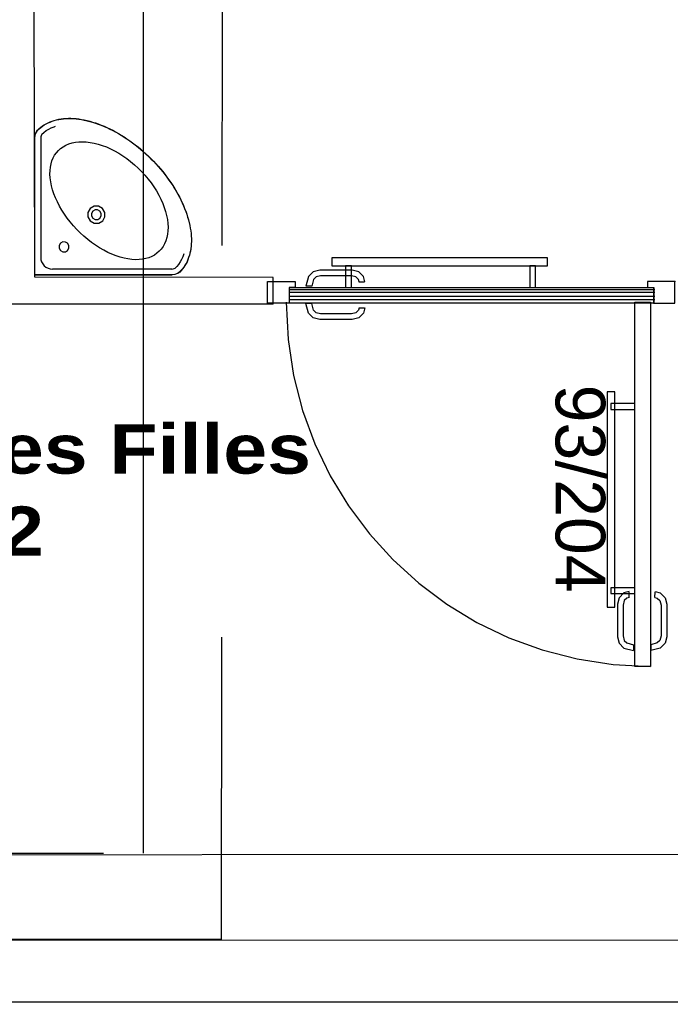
# Model space of a CAD drawing. Header units: millimetres. Extents: x -15 to 127, y -65 to 67.
# Tile 458 of 476: x 115.008 to 115.174, y 29.192 to 29.443. Entities that reach past the tile are written whole.
import ezdxf

# ---------------------------------------------------------------- set-up
doc = ezdxf.new("R2010")
doc.units = ezdxf.units.MM
doc.header["$MEASUREMENT"] = 0
for name, pattern in [('PC_DASH_1', [0.6388888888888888, 0.2777777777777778, -0.08333333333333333, 0.05555555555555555, -0.08333333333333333, 0.05555555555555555, -0.08333333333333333]), ('PC_DASH_3', [0.05555555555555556, 0.02777777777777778, -0.02777777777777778]), ('PC_DASH_4', [0.6388888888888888, 0.4166666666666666, -0.08333333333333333, 0.05555555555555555, -0.08333333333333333])]:
    doc.linetypes.add(name, pattern=pattern)
doc.layers.add('Calque 5', color=7, linetype='Continuous')
doc.styles.get("Standard").update_dxf_attribs({"font": 'BKANT.TTF'})

# ---------------------------------------------------------------- blocks, each defined once
blk = doc.blocks.new('PD_31858')
at = {"layer": 'Calque 5', "color": 0}
for points in [[(47.54972325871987, -37.54661944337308), (47.60472325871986, -37.54661944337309), (47.60472325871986, -37.5446194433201), (47.54972325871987, -37.5446194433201), (47.54972325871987, -37.54661944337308)], [(47.55321829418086, -37.55216233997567), (47.55471616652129, -37.55216233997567), (47.55471616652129, -37.5466194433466), (47.55321829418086, -37.5466194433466), (47.55321829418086, -37.55216233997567)], [(47.6002296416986, -37.55216233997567), (47.60172751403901, -37.55216233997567), (47.60172751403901, -37.54661944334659), (47.6002296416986, -37.54661944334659), (47.6002296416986, -37.55216233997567)]]:
    blk.add_lwpolyline(points, dxfattribs=at)
blk = doc.blocks.new('PD_31859')
at = {"layer": 'Calque 5', "color": 0, "linetype": 'PC_DASH_3'}
for points in [[(47.62195415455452, -37.63383665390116), (47.62195415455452, -37.57883665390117), (47.61995415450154, -37.57883665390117), (47.61995415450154, -37.63383665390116), (47.62195415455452, -37.63383665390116)], [(47.62707915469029, -37.58333027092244), (47.62707915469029, -37.58183239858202), (47.62095415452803, -37.58183239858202), (47.62095415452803, -37.58333027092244), (47.62707915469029, -37.58333027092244)], [(47.62707915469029, -37.63034161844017), (47.62707915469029, -37.62884374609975), (47.62095415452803, -37.62884374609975), (47.62095415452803, -37.63034161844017), (47.62707915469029, -37.63034161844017)]]:
    blk.add_lwpolyline(points, dxfattribs=at)
blk = doc.blocks.new('PD_31861')
at = {"layer": 'Calque 5', "color": 0}
for points in [[(47.53330563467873, -37.5561623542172), (47.53330563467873, -37.55066235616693), (47.54030562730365, -37.55066235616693), (47.54030562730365, -37.55216235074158), (47.53880563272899, -37.55216235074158), (47.53880564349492, -37.5561623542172), (47.53330563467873, -37.5561623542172)], [(47.63186927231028, -37.5521641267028), (47.63186927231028, -37.55616411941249), (47.53886930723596, -37.55616411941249), (47.53886930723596, -37.5521641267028), (47.63186927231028, -37.5521641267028)], [(47.63730576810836, -37.55616234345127), (47.63730576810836, -37.55066234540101), (47.63030577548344, -37.55066234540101), (47.63030577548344, -37.55216233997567), (47.63180577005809, -37.55216233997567), (47.63180578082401, -37.55616234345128), (47.63730576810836, -37.55616234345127)]]:
    blk.add_lwpolyline(points, dxfattribs=at)
blk = doc.blocks.new('PD_31860')
at = {"layer": 'Calque 5', "color": 0}
blk.add_point((47.63730576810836, -37.55066234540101), dxfattribs=at)
at = {"layer": 'Calque 5'}
blk.add_blockref('PD_31861', (0, 0), dxfattribs=at)
blk = doc.blocks.new('PD_31863')
at = {"layer": 'Calque 5', "color": 0, "linetype": 'PC_DASH_4'}
for p, q in [((47.62561701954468, -37.6313585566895), (47.62557750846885, -37.62992870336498)), ((47.62671407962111, -37.64341515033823), (47.62667260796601, -37.64491595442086))]:
    blk.add_line(p, q, dxfattribs=at)
for points in [[(47.62557442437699, -37.62981709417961), (47.62426228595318, -37.63016868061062), (47.62303481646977, -37.63139615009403), (47.62258553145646, -37.63307290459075), (47.62258553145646, -37.64136588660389), (47.62303481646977, -37.64304264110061), (47.62426228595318, -37.64427011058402), (47.62667260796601, -37.64491595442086)], [(47.6256158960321, -37.63131789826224), (47.62501824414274, -37.63147803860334), (47.62434417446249, -37.63215210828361), (47.62404593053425, -37.63326516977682), (47.62404593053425, -37.64117362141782), (47.62434417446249, -37.64228668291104), (47.62501824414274, -37.64296075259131), (47.62671407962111, -37.64341515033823)]]:
    blk.add_lwpolyline(points, dxfattribs=at)
blk = doc.blocks.new('PD_31864')
at = {"layer": 'Calque 5', "color": 0, "linetype": 'PC_DASH_4'}
for p, q in [((47.63219447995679, -37.6313585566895), (47.63223399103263, -37.62992870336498)), ((47.63109741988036, -37.64341515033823), (47.63113889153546, -37.64491595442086))]:
    blk.add_line(p, q, dxfattribs=at)
for points in [[(47.63223707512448, -37.62981709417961), (47.63354921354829, -37.63016868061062), (47.63477668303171, -37.63139615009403), (47.63522596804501, -37.63307290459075), (47.63522596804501, -37.64136588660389), (47.63477668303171, -37.64304264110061), (47.63354921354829, -37.64427011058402), (47.63113889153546, -37.64491595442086)], [(47.63219560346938, -37.63131789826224), (47.63279325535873, -37.63147803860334), (47.63346732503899, -37.63215210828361), (47.63376556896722, -37.63326516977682), (47.63376556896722, -37.64117362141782), (47.63346732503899, -37.64228668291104), (47.63279325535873, -37.6429607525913), (47.63109741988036, -37.64341515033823)]]:
    blk.add_lwpolyline(points, dxfattribs=at)
blk = doc.blocks.new('PD_31862')
at = {"layer": 'Calque 5'}
for name in ['PD_31863', 'PD_31864']:
    blk.add_blockref(name, (0, 0), dxfattribs=at)
blk = doc.blocks.new('PD_31866')
at = {"layer": 'Calque 5', "color": 0}
for p, q in [((47.63215818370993, -37.55276049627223), (47.53890899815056, -37.55276049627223)), ((47.63215818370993, -37.55346049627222), (47.53890899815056, -37.55346049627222)), ((47.63215818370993, -37.55446049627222), (47.53890899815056, -37.55446049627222)), ((47.63215818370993, -37.55536049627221), (47.53890899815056, -37.55536049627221))]:
    blk.add_line(p, q, dxfattribs=at)
blk = doc.blocks.new('PD_31868')
at = {"layer": 'Calque 5', "color": 0}
for p, q in [((47.54455296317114, -37.55625403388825), (47.5430521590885, -37.55629550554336)), ((47.55660955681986, -37.55735109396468), (47.55803941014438, -37.55739060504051))]:
    blk.add_line(p, q, dxfattribs=at)
for points in [[(47.55815101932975, -37.55739368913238), (47.55779943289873, -37.55870582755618), (47.55657196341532, -37.5599332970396), (47.5548952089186, -37.5603825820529), (47.54660222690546, -37.5603825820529), (47.54492547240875, -37.5599332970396), (47.54369800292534, -37.55870582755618), (47.5430521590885, -37.55629550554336)], [(47.55665021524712, -37.55735221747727), (47.55649007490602, -37.55794986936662), (47.55581600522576, -37.55862393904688), (47.55470294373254, -37.55892218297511), (47.54679449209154, -37.55892218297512), (47.54568143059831, -37.55862393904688), (47.54500736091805, -37.55794986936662), (47.54455296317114, -37.55625403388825)]]:
    blk.add_lwpolyline(points, dxfattribs=at)
blk = doc.blocks.new('PD_31869')
at = {"layer": 'Calque 5', "color": 0}
for p, q in [((47.54455296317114, -37.55187069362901), (47.5430521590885, -37.5518292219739)), ((47.55660955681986, -37.55077363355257), (47.55803941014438, -37.55073412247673))]:
    blk.add_line(p, q, dxfattribs=at)
for points in [[(47.55815101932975, -37.55073103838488), (47.55779943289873, -37.54941889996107), (47.55657196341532, -37.54819143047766), (47.5548952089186, -37.54774214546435), (47.54660222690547, -37.54774214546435), (47.54492547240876, -37.54819143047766), (47.54369800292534, -37.54941889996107), (47.5430521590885, -37.5518292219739)], [(47.55665021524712, -37.55077251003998), (47.55649007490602, -37.55017485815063), (47.55581600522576, -37.54950078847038), (47.55470294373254, -37.54920254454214), (47.54679449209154, -37.54920254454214), (47.54568143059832, -37.54950078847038), (47.54500736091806, -37.55017485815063), (47.54455296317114, -37.55187069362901)]]:
    blk.add_lwpolyline(points, dxfattribs=at)
blk = doc.blocks.new('PD_31867')
at = {"layer": 'Calque 5'}
for name in ['PD_31869', 'PD_31868']:
    blk.add_blockref(name, (0, 0), dxfattribs=at)
blk = doc.blocks.new('PD_31865')
at = {"layer": 'Calque 5'}
for name in ['PD_31867', 'PD_31866']:
    blk.add_blockref(name, (0, 0), dxfattribs=at)
blk = doc.blocks.new('PD_31906')
at = {"layer": 'Calque 5', "color": 0}
for p, q in [((47.47387665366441, -37.54899742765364), (47.47386277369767, -37.5139974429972)), ((47.47536276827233, -37.51399684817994), (47.47537486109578, -37.54449684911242)), ((47.47387665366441, -37.54899742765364), (47.50887663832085, -37.54898355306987)), ((47.50887604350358, -37.54748355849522), (47.47837605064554, -37.54749565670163))]:
    blk.add_line(p, q, dxfattribs=at)
for points in [[(47.47461046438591, -37.51195442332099), (47.47499764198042, -37.51158907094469), (47.47540645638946, -37.51124632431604), (47.47583658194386, -37.51092651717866), (47.47628680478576, -37.51062975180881), (47.47675751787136, -37.51035674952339), (47.47724762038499, -37.51010804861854), (47.47775639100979, -37.50988326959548), (47.47828361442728, -37.50968317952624), (47.47882836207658, -37.50950815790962), (47.47939018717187, -37.50935809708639), (47.47996831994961, -37.50923321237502), (47.48056154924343, -37.50913361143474), (47.48117015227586, -37.50905956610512), (47.48179275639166, -37.50901134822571), (47.48242864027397, -37.50898857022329), (47.48307686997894, -37.50899161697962), (47.48373716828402, -37.50902020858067), (47.48440832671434, -37.50907444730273), (47.48508929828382, -37.50915428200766), (47.48578007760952, -37.50925970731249), (47.48647934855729, -37.50939038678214), (47.48718606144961, -37.50954626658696), (47.48789933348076, -37.50972712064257), (47.48861872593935, -37.5099328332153), (47.48934335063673, -37.51016318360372), (47.49007205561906, -37.51041767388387), (47.4908035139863, -37.51069596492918), (47.49153772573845, -37.5109980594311), (47.49227353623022, -37.51132345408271), (47.49300950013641, -37.51167137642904), (47.49374546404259, -37.51204198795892), (47.49448015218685, -37.51243434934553), (47.49521295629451, -37.51284851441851), (47.49594216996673, -37.51328342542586), (47.49666795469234, -37.51373892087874), (47.4973888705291, -37.51421422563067), (47.49810393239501, -37.51470867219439), (47.49881269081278, -37.51522215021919), (47.49951387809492, -37.51575371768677), (47.50020683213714, -37.51630238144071), (47.50089093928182, -37.51686819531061), (47.5015646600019, -37.51744994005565), (47.50222804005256, -37.51804701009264), (47.50287965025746, -37.51865862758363), (47.5035189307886, -37.51928424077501), (47.50414505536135, -37.51992302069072), (47.50475719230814, -37.52057414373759), (47.50535479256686, -37.52123704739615), (47.50593707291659, -37.52191030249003), (47.50650343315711, -37.52259396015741), (47.50705265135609, -37.52328647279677), (47.50758477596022, -37.52398723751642), (47.50809882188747, -37.52469558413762), (47.50859383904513, -37.52541024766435), (47.50906971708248, -37.52613078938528), (47.50952579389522, -37.5268562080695), (47.50996128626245, -37.5275850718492), (47.51037603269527, -37.5283175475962), (47.5107689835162, -37.5290519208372), (47.51113990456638, -37.52978731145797), (47.51148869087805, -37.53052327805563), (47.51181467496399, -37.53125882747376), (47.51211735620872, -37.53199279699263), (47.51239623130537, -37.53272403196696), (47.5126513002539, -37.53345253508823), (47.51288223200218, -37.5341769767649), (47.51308852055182, -37.53489620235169), (47.51326993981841, -37.53560932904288), (47.51342638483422, -37.53631591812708), (47.51355762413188, -37.53701508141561), (47.5136635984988, -37.53770577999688), (47.51374397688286, -37.53838668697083), (47.51379875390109, -37.53905780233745), (47.51382787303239, -37.53971807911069), (47.51383126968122, -37.54036647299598), (47.51380916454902, -37.54100220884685), (47.51376144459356, -37.54162484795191), (47.51368788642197, -37.54223351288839), (47.51358875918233, -37.54282682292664), (47.51346433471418, -37.54340505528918), (47.51331472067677, -37.54396699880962), (47.51314013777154, -37.54451188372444), (47.51294046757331, -37.54503926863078), (47.51271609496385, -37.5455482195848), (47.51246778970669, -37.54603851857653), (47.51219515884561, -37.5465094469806), (47.51189875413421, -37.54695991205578), (47.51157929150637, -37.54739029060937), (47.5112368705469, -37.54779938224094), (47.5108718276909, -37.5481868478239), (47.51093694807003, -37.54811572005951), (47.5105271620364, -37.54844058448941), (47.51006719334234, -37.54868935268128), (47.50957101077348, -37.54885447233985), (47.50905369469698, -37.5489309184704), (47.50887664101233, -37.54893621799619), (47.47387665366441, -37.54895009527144), (47.47386277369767, -37.51395011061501), (47.47390814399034, -37.51342915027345), (47.47404328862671, -37.51292397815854), (47.47426410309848, -37.51244995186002), (47.47456387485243, -37.51202147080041), (47.47463063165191, -37.51194454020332)], [(47.47461046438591, -37.5120017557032), (47.47499764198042, -37.5116364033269), (47.47540645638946, -37.51129365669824), (47.47583658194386, -37.51097384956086), (47.47628680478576, -37.51067708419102), (47.47675751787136, -37.51040408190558), (47.47724762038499, -37.51015538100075), (47.47775639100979, -37.50993060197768), (47.47828361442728, -37.50973051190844), (47.47882836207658, -37.50955549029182), (47.47939018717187, -37.50940542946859), (47.47996831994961, -37.50928054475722), (47.48056154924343, -37.50918094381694), (47.48117015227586, -37.50910689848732), (47.48179275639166, -37.50905868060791), (47.48242864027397, -37.5090359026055), (47.48307686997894, -37.50903894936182), (47.48373716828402, -37.50906754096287), (47.48440832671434, -37.50912177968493), (47.48508929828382, -37.50920161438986), (47.48578007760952, -37.50930703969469), (47.48647934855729, -37.50943771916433), (47.48718606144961, -37.50959359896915), (47.48789933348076, -37.50977445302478), (47.48861872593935, -37.50998016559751), (47.48934335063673, -37.51021051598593), (47.49007205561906, -37.51046500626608), (47.4908035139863, -37.51074329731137), (47.49153772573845, -37.51104539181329), (47.49227353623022, -37.51137078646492), (47.49300950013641, -37.51171870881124), (47.49374546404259, -37.51208932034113), (47.49448015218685, -37.51248168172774), (47.49521295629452, -37.51289584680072), (47.49594216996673, -37.51333075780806), (47.49666795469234, -37.51378625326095), (47.4973888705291, -37.51426155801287), (47.49810393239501, -37.5147560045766), (47.49881269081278, -37.51526948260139), (47.49951387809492, -37.51580105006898), (47.50020683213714, -37.5163497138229), (47.50089093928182, -37.51691552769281), (47.5015646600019, -37.51749727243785), (47.50222804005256, -37.51809434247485), (47.50287965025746, -37.51870595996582), (47.5035189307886, -37.51933157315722), (47.50414505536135, -37.51997035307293), (47.50475719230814, -37.5206214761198), (47.50535479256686, -37.52128437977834), (47.50593707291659, -37.52195763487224), (47.50650343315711, -37.52264129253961), (47.50705265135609, -37.52333380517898), (47.50758477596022, -37.52403456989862), (47.50809882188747, -37.52474291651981), (47.50859383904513, -37.52545758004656), (47.50906971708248, -37.52617812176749), (47.50952579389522, -37.52690354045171), (47.50996128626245, -37.5276324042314), (47.51037603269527, -37.52836487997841), (47.5107689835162, -37.52909925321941), (47.51113990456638, -37.52983464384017), (47.51148869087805, -37.53057061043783), (47.51181467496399, -37.53130615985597), (47.51211735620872, -37.53204012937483), (47.51239623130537, -37.53277136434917), (47.5126513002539, -37.53349986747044), (47.51288223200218, -37.53422430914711), (47.51308852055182, -37.53494353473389), (47.51326993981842, -37.53565666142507), (47.51342638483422, -37.53636325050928), (47.51355762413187, -37.53706241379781), (47.5136635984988, -37.53775311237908), (47.51374397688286, -37.53843401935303), (47.51379875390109, -37.53910513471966), (47.51382787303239, -37.53976541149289), (47.51383126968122, -37.54041380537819), (47.51380916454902, -37.54104954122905), (47.51376144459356, -37.5416721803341), (47.51368788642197, -37.5422808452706), (47.51358875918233, -37.54287415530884), (47.51346433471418, -37.54345238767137), (47.51331472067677, -37.54401433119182), (47.51314013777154, -37.54455921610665), (47.51294046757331, -37.54508660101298), (47.51271609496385, -37.545595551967), (47.51246778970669, -37.54608585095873), (47.51219515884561, -37.5465567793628), (47.51189875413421, -37.54700724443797), (47.51157929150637, -37.54743762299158), (47.5112368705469, -37.54784671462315), (47.5108718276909, -37.5482341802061)], [(47.47567165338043, -37.51306239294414), (47.47620328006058, -37.5125767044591), (47.47678045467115, -37.51213919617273), (47.47740158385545, -37.51175094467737), (47.47806466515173, -37.51141291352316), (47.47876794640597, -37.51112632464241), (47.47915903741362, -37.51099486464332)], [(47.47386277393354, -37.5139974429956), (47.47390814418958, -37.51347648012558), (47.47404328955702, -37.51297131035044), (47.47426410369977, -37.51249728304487), (47.47456387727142, -37.51206880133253), (47.47463063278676, -37.5119918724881)], [(47.47987234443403, -37.51721739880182), (47.48045684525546, -37.51669530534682), (47.48110116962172, -37.51623830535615), (47.48180245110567, -37.51584886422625), (47.48255685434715, -37.515528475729), (47.48336100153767, -37.5152793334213), (47.48421071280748, -37.5151020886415), (47.48510238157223, -37.51499798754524), (47.48603099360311, -37.51496733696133), (47.48699252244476, -37.5150102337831), (47.4879818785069, -37.51512666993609), (47.48899468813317, -37.51531590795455), (47.49002550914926, -37.51557710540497), (47.49107001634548, -37.51590909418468), (47.49212222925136, -37.51630999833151), (47.49317766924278, -37.51677801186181), (47.49423115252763, -37.51731086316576), (47.49527729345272, -37.51790607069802), (47.49631132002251, -37.51856055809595), (47.4973278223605, -37.51927110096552), (47.49832194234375, -37.52003429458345), (47.49928895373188, -37.5208466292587), (47.50022421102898, -37.5217037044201), (47.50112291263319, -37.5226016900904), (47.50198073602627, -37.52353626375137), (47.50279384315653, -37.52450262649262), (47.5035578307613, -37.52549613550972), (47.5042691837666, -37.52651206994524), (47.50492449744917, -37.52754557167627), (47.50552054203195, -37.5285912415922), (47.50605403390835, -37.5296441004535), (47.50652308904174, -37.5306993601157), (47.50692483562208, -37.53175125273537), (47.50725765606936, -37.53279549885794), (47.50751967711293, -37.53382610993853), (47.50770972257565, -37.53483876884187), (47.50782694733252, -37.53582803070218), (47.50787061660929, -37.53678952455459), (47.50784070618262, -37.53771816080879), (47.50773731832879, -37.53860991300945), (47.50756075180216, -37.53945976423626), (47.5073122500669, -37.54026411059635), (47.50699246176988, -37.54101876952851), (47.50660358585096, -37.54172036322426), (47.50614709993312, -37.54236505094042), (47.50562547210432, -37.54294996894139)], [(47.50562547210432, -37.54294996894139), (47.50505531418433, -37.54345770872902), (47.50442526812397, -37.54390042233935), (47.50373811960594, -37.54427571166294), (47.50299764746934, -37.54458216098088), (47.50220715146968, -37.54481764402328), (47.50137074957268, -37.54498156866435), (47.50049198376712, -37.5450727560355), (47.49957580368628, -37.54509096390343), (47.49862617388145, -37.54503615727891), (47.49764813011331, -37.54490840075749), (47.49664598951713, -37.5447084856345), (47.4956251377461, -37.54443731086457), (47.49458985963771, -37.54409608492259), (47.49354608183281, -37.54368673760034), (47.49249824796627, -37.54321111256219), (47.49145150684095, -37.54267151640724), (47.49041120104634, -37.54207046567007), (47.4893820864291, -37.5414110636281), (47.48836954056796, -37.54069656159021), (47.48737840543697, -37.53993038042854), (47.48641338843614, -37.53911604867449), (47.4854791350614, -37.53825796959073), (47.4845804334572, -37.53735998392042), (47.48372160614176, -37.53642641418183), (47.48290650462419, -37.53546204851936), (47.48213953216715, -37.53447152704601), (47.481424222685, -37.53345955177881), (47.48076399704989, -37.53243096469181), (47.48016211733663, -37.53139113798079), (47.47962168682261, -37.53034482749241), (47.47914522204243, -37.52929737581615), (47.47873504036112, -37.52825392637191), (47.478392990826, -37.52721891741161), (47.47812100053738, -37.52619828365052), (47.47792028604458, -37.52519630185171), (47.4777917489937, -37.52421836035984), (47.4777361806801, -37.52326877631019), (47.47775365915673, -37.52235258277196), (47.47784414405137, -37.52147374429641), (47.4780074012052, -37.52063721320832), (47.47824225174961, -37.51984652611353), (47.47854810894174, -37.51910580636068), (47.47892285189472, -37.51841836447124), (47.47936505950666, -37.51778796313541), (47.47987234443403, -37.51721739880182)], [(47.4911695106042, -37.53199586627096), (47.49015182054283, -37.53140598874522), (47.48897981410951, -37.53140151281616), (47.48796752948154, -37.53198363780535), (47.48738620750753, -37.53299638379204), (47.48739161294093, -37.53416838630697), (47.48798229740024, -37.53518560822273), (47.48899998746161, -37.53577548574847), (47.49017199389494, -37.53577996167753), (47.4911842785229, -37.53519783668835), (47.49176560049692, -37.53418509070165), (47.49176019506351, -37.53301308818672), (47.4911695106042, -37.53199586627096)], [(47.49046124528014, -37.53270469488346), (47.48989586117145, -37.53237698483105), (47.48924474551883, -37.53237449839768), (47.48868236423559, -37.53269790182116), (47.4883594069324, -37.53326053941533), (47.48836240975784, -37.53391165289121), (47.48869056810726, -37.53447677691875), (47.48925595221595, -37.53480448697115), (47.48990706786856, -37.53480697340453), (47.49046944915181, -37.53448356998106), (47.490792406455, -37.53392093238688), (47.49078940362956, -37.533269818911), (47.49046124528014, -37.53270469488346)], [(47.48222821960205, -37.54090437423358), (47.48165290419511, -37.54057090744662), (47.48099035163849, -37.54056837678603), (47.48041809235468, -37.54089746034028), (47.48008946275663, -37.54146998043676), (47.48009251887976, -37.54213253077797), (47.48042644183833, -37.54270758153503), (47.48100175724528, -37.543041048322), (47.4816643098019, -37.54304357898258), (47.48223656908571, -37.54271449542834), (47.48256519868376, -37.54214197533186), (47.48256214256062, -37.54147942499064), (47.48222821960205, -37.54090437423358)], [(47.51189879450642, -37.54360795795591), (47.51164583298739, -37.54433620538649), (47.5113409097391, -37.54502529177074), (47.51098525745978, -37.54567346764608), (47.51057938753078, -37.5462791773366), (47.51012466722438, -37.54684052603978), (47.50981064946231, -37.54717354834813)], [(47.51093694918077, -37.54816305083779), (47.51052716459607, -37.54848791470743), (47.51006719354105, -37.54873668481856), (47.50957101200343, -37.54890180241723), (47.5090536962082, -37.54897825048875), (47.50887664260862, -37.54898355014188)]]:
    blk.add_lwpolyline(points, dxfattribs=at)
for centre, radius, start, end in [((47.47686277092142, -37.51399625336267), 0.001499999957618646, 138.0772857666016, 180.022720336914), ((47.47837485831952, -37.54449565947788), 0.002999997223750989, 180.022720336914, 270.022720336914), ((47.5088754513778, -37.54598355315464), 0.001499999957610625, 270.0227508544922, 313.4062347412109)]:
    blk.add_arc(centre, radius, start, end, dxfattribs=at)
blk = doc.blocks.new('PD_33204')
at = {"layer": 'Calque 5', "color": 0}
for points in [[(47.54972325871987, -37.54661944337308), (47.60472325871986, -37.54661944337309), (47.60472325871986, -37.5446194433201), (47.54972325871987, -37.5446194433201), (47.54972325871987, -37.54661944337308)], [(47.55321829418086, -37.55216233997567), (47.55471616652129, -37.55216233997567), (47.55471616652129, -37.5466194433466), (47.55321829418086, -37.5466194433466), (47.55321829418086, -37.55216233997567)], [(47.6002296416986, -37.55216233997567), (47.60172751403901, -37.55216233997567), (47.60172751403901, -37.54661944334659), (47.6002296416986, -37.54661944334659), (47.6002296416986, -37.55216233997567)]]:
    blk.add_lwpolyline(points, dxfattribs=at)
blk = doc.blocks.new('PD_33205')
at = {"layer": 'Calque 5', "color": 0, "linetype": 'PC_DASH_3'}
for points in [[(47.62195415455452, -37.63383665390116), (47.62195415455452, -37.57883665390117), (47.61995415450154, -37.57883665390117), (47.61995415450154, -37.63383665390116), (47.62195415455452, -37.63383665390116)], [(47.62707915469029, -37.58333027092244), (47.62707915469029, -37.58183239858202), (47.62095415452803, -37.58183239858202), (47.62095415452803, -37.58333027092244), (47.62707915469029, -37.58333027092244)], [(47.62707915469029, -37.63034161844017), (47.62707915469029, -37.62884374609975), (47.62095415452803, -37.62884374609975), (47.62095415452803, -37.63034161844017), (47.62707915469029, -37.63034161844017)]]:
    blk.add_lwpolyline(points, dxfattribs=at)
blk = doc.blocks.new('PD_33207')
at = {"layer": 'Calque 5', "color": 0}
for points in [[(47.53330563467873, -37.5561623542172), (47.53330563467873, -37.55066235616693), (47.54030562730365, -37.55066235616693), (47.54030562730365, -37.55216235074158), (47.53880563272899, -37.55216235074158), (47.53880564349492, -37.5561623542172), (47.53330563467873, -37.5561623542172)], [(47.63186927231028, -37.5521641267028), (47.63186927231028, -37.55616411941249), (47.53886930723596, -37.55616411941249), (47.53886930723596, -37.5521641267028), (47.63186927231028, -37.5521641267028)], [(47.63730576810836, -37.55616234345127), (47.63730576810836, -37.55066234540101), (47.63030577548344, -37.55066234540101), (47.63030577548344, -37.55216233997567), (47.63180577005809, -37.55216233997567), (47.63180578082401, -37.55616234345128), (47.63730576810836, -37.55616234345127)]]:
    blk.add_lwpolyline(points, dxfattribs=at)
blk = doc.blocks.new('PD_33206')
at = {"layer": 'Calque 5', "color": 0}
blk.add_point((47.63730576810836, -37.55066234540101), dxfattribs=at)
at = {"layer": 'Calque 5'}
blk.add_blockref('PD_33207', (0, 0), dxfattribs=at)
blk = doc.blocks.new('PD_33209')
at = {"layer": 'Calque 5', "color": 0, "linetype": 'PC_DASH_4'}
for p, q in [((47.62561701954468, -37.6313585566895), (47.62557750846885, -37.62992870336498)), ((47.62671407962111, -37.64341515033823), (47.62667260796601, -37.64491595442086))]:
    blk.add_line(p, q, dxfattribs=at)
for points in [[(47.62557442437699, -37.62981709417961), (47.62426228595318, -37.63016868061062), (47.62303481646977, -37.63139615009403), (47.62258553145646, -37.63307290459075), (47.62258553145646, -37.64136588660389), (47.62303481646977, -37.64304264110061), (47.62426228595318, -37.64427011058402), (47.62667260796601, -37.64491595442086)], [(47.6256158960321, -37.63131789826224), (47.62501824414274, -37.63147803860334), (47.62434417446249, -37.63215210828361), (47.62404593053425, -37.63326516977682), (47.62404593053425, -37.64117362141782), (47.62434417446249, -37.64228668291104), (47.62501824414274, -37.64296075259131), (47.62671407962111, -37.64341515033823)]]:
    blk.add_lwpolyline(points, dxfattribs=at)
blk = doc.blocks.new('PD_33210')
at = {"layer": 'Calque 5', "color": 0, "linetype": 'PC_DASH_4'}
for p, q in [((47.63219447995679, -37.6313585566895), (47.63223399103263, -37.62992870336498)), ((47.63109741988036, -37.64341515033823), (47.63113889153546, -37.64491595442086))]:
    blk.add_line(p, q, dxfattribs=at)
for points in [[(47.63223707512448, -37.62981709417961), (47.63354921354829, -37.63016868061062), (47.63477668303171, -37.63139615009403), (47.63522596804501, -37.63307290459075), (47.63522596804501, -37.64136588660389), (47.63477668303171, -37.64304264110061), (47.63354921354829, -37.64427011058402), (47.63113889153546, -37.64491595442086)], [(47.63219560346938, -37.63131789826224), (47.63279325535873, -37.63147803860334), (47.63346732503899, -37.63215210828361), (47.63376556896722, -37.63326516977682), (47.63376556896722, -37.64117362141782), (47.63346732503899, -37.64228668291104), (47.63279325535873, -37.6429607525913), (47.63109741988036, -37.64341515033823)]]:
    blk.add_lwpolyline(points, dxfattribs=at)
blk = doc.blocks.new('PD_33208')
at = {"layer": 'Calque 5'}
for name in ['PD_33209', 'PD_33210']:
    blk.add_blockref(name, (0, 0), dxfattribs=at)
blk = doc.blocks.new('PD_33212')
at = {"layer": 'Calque 5', "color": 0}
for p, q in [((47.63215818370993, -37.55276049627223), (47.53890899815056, -37.55276049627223)), ((47.63215818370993, -37.55346049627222), (47.53890899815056, -37.55346049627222)), ((47.63215818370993, -37.55446049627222), (47.53890899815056, -37.55446049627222)), ((47.63215818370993, -37.55536049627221), (47.53890899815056, -37.55536049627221))]:
    blk.add_line(p, q, dxfattribs=at)
blk = doc.blocks.new('PD_33214')
at = {"layer": 'Calque 5', "color": 0}
for p, q in [((47.54455296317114, -37.55625403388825), (47.5430521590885, -37.55629550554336)), ((47.55660955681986, -37.55735109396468), (47.55803941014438, -37.55739060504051))]:
    blk.add_line(p, q, dxfattribs=at)
for points in [[(47.55815101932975, -37.55739368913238), (47.55779943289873, -37.55870582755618), (47.55657196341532, -37.5599332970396), (47.5548952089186, -37.5603825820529), (47.54660222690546, -37.5603825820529), (47.54492547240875, -37.5599332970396), (47.54369800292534, -37.55870582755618), (47.5430521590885, -37.55629550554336)], [(47.55665021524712, -37.55735221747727), (47.55649007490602, -37.55794986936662), (47.55581600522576, -37.55862393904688), (47.55470294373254, -37.55892218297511), (47.54679449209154, -37.55892218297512), (47.54568143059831, -37.55862393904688), (47.54500736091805, -37.55794986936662), (47.54455296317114, -37.55625403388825)]]:
    blk.add_lwpolyline(points, dxfattribs=at)
blk = doc.blocks.new('PD_33215')
at = {"layer": 'Calque 5', "color": 0}
for p, q in [((47.54455296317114, -37.55187069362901), (47.5430521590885, -37.5518292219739)), ((47.55660955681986, -37.55077363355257), (47.55803941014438, -37.55073412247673))]:
    blk.add_line(p, q, dxfattribs=at)
for points in [[(47.55815101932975, -37.55073103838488), (47.55779943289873, -37.54941889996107), (47.55657196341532, -37.54819143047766), (47.5548952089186, -37.54774214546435), (47.54660222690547, -37.54774214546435), (47.54492547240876, -37.54819143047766), (47.54369800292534, -37.54941889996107), (47.5430521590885, -37.5518292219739)], [(47.55665021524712, -37.55077251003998), (47.55649007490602, -37.55017485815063), (47.55581600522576, -37.54950078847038), (47.55470294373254, -37.54920254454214), (47.54679449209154, -37.54920254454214), (47.54568143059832, -37.54950078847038), (47.54500736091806, -37.55017485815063), (47.54455296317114, -37.55187069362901)]]:
    blk.add_lwpolyline(points, dxfattribs=at)
blk = doc.blocks.new('PD_33213')
at = {"layer": 'Calque 5'}
for name in ['PD_33215', 'PD_33214']:
    blk.add_blockref(name, (0, 0), dxfattribs=at)
blk = doc.blocks.new('PD_33211')
at = {"layer": 'Calque 5'}
for name in ['PD_33213', 'PD_33212']:
    blk.add_blockref(name, (0, 0), dxfattribs=at)
blk = doc.blocks.new('PD_33252')
at = {"layer": 'Calque 5', "color": 0}
for p, q in [((47.47387665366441, -37.54899742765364), (47.47386277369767, -37.5139974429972)), ((47.47536276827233, -37.51399684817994), (47.47537486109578, -37.54449684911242)), ((47.47387665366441, -37.54899742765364), (47.50887663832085, -37.54898355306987)), ((47.50887604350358, -37.54748355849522), (47.47837605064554, -37.54749565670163))]:
    blk.add_line(p, q, dxfattribs=at)
for points in [[(47.47461046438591, -37.51195442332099), (47.47499764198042, -37.51158907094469), (47.47540645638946, -37.51124632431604), (47.47583658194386, -37.51092651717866), (47.47628680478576, -37.51062975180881), (47.47675751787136, -37.51035674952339), (47.47724762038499, -37.51010804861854), (47.47775639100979, -37.50988326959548), (47.47828361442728, -37.50968317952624), (47.47882836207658, -37.50950815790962), (47.47939018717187, -37.50935809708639), (47.47996831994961, -37.50923321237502), (47.48056154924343, -37.50913361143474), (47.48117015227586, -37.50905956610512), (47.48179275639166, -37.50901134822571), (47.48242864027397, -37.50898857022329), (47.48307686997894, -37.50899161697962), (47.48373716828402, -37.50902020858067), (47.48440832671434, -37.50907444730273), (47.48508929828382, -37.50915428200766), (47.48578007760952, -37.50925970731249), (47.48647934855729, -37.50939038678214), (47.48718606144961, -37.50954626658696), (47.48789933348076, -37.50972712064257), (47.48861872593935, -37.5099328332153), (47.48934335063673, -37.51016318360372), (47.49007205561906, -37.51041767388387), (47.4908035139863, -37.51069596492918), (47.49153772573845, -37.5109980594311), (47.49227353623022, -37.51132345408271), (47.49300950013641, -37.51167137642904), (47.49374546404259, -37.51204198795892), (47.49448015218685, -37.51243434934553), (47.49521295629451, -37.51284851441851), (47.49594216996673, -37.51328342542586), (47.49666795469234, -37.51373892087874), (47.4973888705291, -37.51421422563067), (47.49810393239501, -37.51470867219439), (47.49881269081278, -37.51522215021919), (47.49951387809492, -37.51575371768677), (47.50020683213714, -37.51630238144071), (47.50089093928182, -37.51686819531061), (47.5015646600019, -37.51744994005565), (47.50222804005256, -37.51804701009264), (47.50287965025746, -37.51865862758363), (47.5035189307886, -37.51928424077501), (47.50414505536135, -37.51992302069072), (47.50475719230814, -37.52057414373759), (47.50535479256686, -37.52123704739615), (47.50593707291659, -37.52191030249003), (47.50650343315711, -37.52259396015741), (47.50705265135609, -37.52328647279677), (47.50758477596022, -37.52398723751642), (47.50809882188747, -37.52469558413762), (47.50859383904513, -37.52541024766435), (47.50906971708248, -37.52613078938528), (47.50952579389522, -37.5268562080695), (47.50996128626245, -37.5275850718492), (47.51037603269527, -37.5283175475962), (47.5107689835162, -37.5290519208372), (47.51113990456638, -37.52978731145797), (47.51148869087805, -37.53052327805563), (47.51181467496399, -37.53125882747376), (47.51211735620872, -37.53199279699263), (47.51239623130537, -37.53272403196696), (47.5126513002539, -37.53345253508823), (47.51288223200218, -37.5341769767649), (47.51308852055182, -37.53489620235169), (47.51326993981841, -37.53560932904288), (47.51342638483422, -37.53631591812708), (47.51355762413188, -37.53701508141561), (47.5136635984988, -37.53770577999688), (47.51374397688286, -37.53838668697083), (47.51379875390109, -37.53905780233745), (47.51382787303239, -37.53971807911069), (47.51383126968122, -37.54036647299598), (47.51380916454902, -37.54100220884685), (47.51376144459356, -37.54162484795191), (47.51368788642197, -37.54223351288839), (47.51358875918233, -37.54282682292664), (47.51346433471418, -37.54340505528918), (47.51331472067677, -37.54396699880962), (47.51314013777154, -37.54451188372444), (47.51294046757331, -37.54503926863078), (47.51271609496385, -37.5455482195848), (47.51246778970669, -37.54603851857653), (47.51219515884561, -37.5465094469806), (47.51189875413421, -37.54695991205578), (47.51157929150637, -37.54739029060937), (47.5112368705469, -37.54779938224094), (47.5108718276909, -37.5481868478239), (47.51093694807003, -37.54811572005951), (47.5105271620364, -37.54844058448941), (47.51006719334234, -37.54868935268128), (47.50957101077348, -37.54885447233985), (47.50905369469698, -37.5489309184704), (47.50887664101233, -37.54893621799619), (47.47387665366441, -37.54895009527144), (47.47386277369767, -37.51395011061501), (47.47390814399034, -37.51342915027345), (47.47404328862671, -37.51292397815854), (47.47426410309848, -37.51244995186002), (47.47456387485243, -37.51202147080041), (47.47463063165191, -37.51194454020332)], [(47.47461046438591, -37.5120017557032), (47.47499764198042, -37.5116364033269), (47.47540645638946, -37.51129365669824), (47.47583658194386, -37.51097384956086), (47.47628680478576, -37.51067708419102), (47.47675751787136, -37.51040408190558), (47.47724762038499, -37.51015538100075), (47.47775639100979, -37.50993060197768), (47.47828361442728, -37.50973051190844), (47.47882836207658, -37.50955549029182), (47.47939018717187, -37.50940542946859), (47.47996831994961, -37.50928054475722), (47.48056154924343, -37.50918094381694), (47.48117015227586, -37.50910689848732), (47.48179275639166, -37.50905868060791), (47.48242864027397, -37.5090359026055), (47.48307686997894, -37.50903894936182), (47.48373716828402, -37.50906754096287), (47.48440832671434, -37.50912177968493), (47.48508929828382, -37.50920161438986), (47.48578007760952, -37.50930703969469), (47.48647934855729, -37.50943771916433), (47.48718606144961, -37.50959359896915), (47.48789933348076, -37.50977445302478), (47.48861872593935, -37.50998016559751), (47.48934335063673, -37.51021051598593), (47.49007205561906, -37.51046500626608), (47.4908035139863, -37.51074329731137), (47.49153772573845, -37.51104539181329), (47.49227353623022, -37.51137078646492), (47.49300950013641, -37.51171870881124), (47.49374546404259, -37.51208932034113), (47.49448015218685, -37.51248168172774), (47.49521295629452, -37.51289584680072), (47.49594216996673, -37.51333075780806), (47.49666795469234, -37.51378625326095), (47.4973888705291, -37.51426155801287), (47.49810393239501, -37.5147560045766), (47.49881269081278, -37.51526948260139), (47.49951387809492, -37.51580105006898), (47.50020683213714, -37.5163497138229), (47.50089093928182, -37.51691552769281), (47.5015646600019, -37.51749727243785), (47.50222804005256, -37.51809434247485), (47.50287965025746, -37.51870595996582), (47.5035189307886, -37.51933157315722), (47.50414505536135, -37.51997035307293), (47.50475719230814, -37.5206214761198), (47.50535479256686, -37.52128437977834), (47.50593707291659, -37.52195763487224), (47.50650343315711, -37.52264129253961), (47.50705265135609, -37.52333380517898), (47.50758477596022, -37.52403456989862), (47.50809882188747, -37.52474291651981), (47.50859383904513, -37.52545758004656), (47.50906971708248, -37.52617812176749), (47.50952579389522, -37.52690354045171), (47.50996128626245, -37.5276324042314), (47.51037603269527, -37.52836487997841), (47.5107689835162, -37.52909925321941), (47.51113990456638, -37.52983464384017), (47.51148869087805, -37.53057061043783), (47.51181467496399, -37.53130615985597), (47.51211735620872, -37.53204012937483), (47.51239623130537, -37.53277136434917), (47.5126513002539, -37.53349986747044), (47.51288223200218, -37.53422430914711), (47.51308852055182, -37.53494353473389), (47.51326993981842, -37.53565666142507), (47.51342638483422, -37.53636325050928), (47.51355762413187, -37.53706241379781), (47.5136635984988, -37.53775311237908), (47.51374397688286, -37.53843401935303), (47.51379875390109, -37.53910513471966), (47.51382787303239, -37.53976541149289), (47.51383126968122, -37.54041380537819), (47.51380916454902, -37.54104954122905), (47.51376144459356, -37.5416721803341), (47.51368788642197, -37.5422808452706), (47.51358875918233, -37.54287415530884), (47.51346433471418, -37.54345238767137), (47.51331472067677, -37.54401433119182), (47.51314013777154, -37.54455921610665), (47.51294046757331, -37.54508660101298), (47.51271609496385, -37.545595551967), (47.51246778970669, -37.54608585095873), (47.51219515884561, -37.5465567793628), (47.51189875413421, -37.54700724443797), (47.51157929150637, -37.54743762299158), (47.5112368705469, -37.54784671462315), (47.5108718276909, -37.5482341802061)], [(47.47567165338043, -37.51306239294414), (47.47620328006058, -37.5125767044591), (47.47678045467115, -37.51213919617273), (47.47740158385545, -37.51175094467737), (47.47806466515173, -37.51141291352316), (47.47876794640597, -37.51112632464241), (47.47915903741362, -37.51099486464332)], [(47.47386277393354, -37.5139974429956), (47.47390814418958, -37.51347648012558), (47.47404328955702, -37.51297131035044), (47.47426410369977, -37.51249728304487), (47.47456387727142, -37.51206880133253), (47.47463063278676, -37.5119918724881)], [(47.47987234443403, -37.51721739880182), (47.48045684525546, -37.51669530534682), (47.48110116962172, -37.51623830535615), (47.48180245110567, -37.51584886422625), (47.48255685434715, -37.515528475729), (47.48336100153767, -37.5152793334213), (47.48421071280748, -37.5151020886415), (47.48510238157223, -37.51499798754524), (47.48603099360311, -37.51496733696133), (47.48699252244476, -37.5150102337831), (47.4879818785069, -37.51512666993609), (47.48899468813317, -37.51531590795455), (47.49002550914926, -37.51557710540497), (47.49107001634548, -37.51590909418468), (47.49212222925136, -37.51630999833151), (47.49317766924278, -37.51677801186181), (47.49423115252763, -37.51731086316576), (47.49527729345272, -37.51790607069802), (47.49631132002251, -37.51856055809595), (47.4973278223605, -37.51927110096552), (47.49832194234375, -37.52003429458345), (47.49928895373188, -37.5208466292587), (47.50022421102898, -37.5217037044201), (47.50112291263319, -37.5226016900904), (47.50198073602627, -37.52353626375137), (47.50279384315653, -37.52450262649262), (47.5035578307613, -37.52549613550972), (47.5042691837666, -37.52651206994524), (47.50492449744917, -37.52754557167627), (47.50552054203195, -37.5285912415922), (47.50605403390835, -37.5296441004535), (47.50652308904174, -37.5306993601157), (47.50692483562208, -37.53175125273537), (47.50725765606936, -37.53279549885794), (47.50751967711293, -37.53382610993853), (47.50770972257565, -37.53483876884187), (47.50782694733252, -37.53582803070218), (47.50787061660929, -37.53678952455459), (47.50784070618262, -37.53771816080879), (47.50773731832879, -37.53860991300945), (47.50756075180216, -37.53945976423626), (47.5073122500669, -37.54026411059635), (47.50699246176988, -37.54101876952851), (47.50660358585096, -37.54172036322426), (47.50614709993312, -37.54236505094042), (47.50562547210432, -37.54294996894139)], [(47.50562547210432, -37.54294996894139), (47.50505531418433, -37.54345770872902), (47.50442526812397, -37.54390042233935), (47.50373811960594, -37.54427571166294), (47.50299764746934, -37.54458216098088), (47.50220715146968, -37.54481764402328), (47.50137074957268, -37.54498156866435), (47.50049198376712, -37.5450727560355), (47.49957580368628, -37.54509096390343), (47.49862617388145, -37.54503615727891), (47.49764813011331, -37.54490840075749), (47.49664598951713, -37.5447084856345), (47.4956251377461, -37.54443731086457), (47.49458985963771, -37.54409608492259), (47.49354608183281, -37.54368673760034), (47.49249824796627, -37.54321111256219), (47.49145150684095, -37.54267151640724), (47.49041120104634, -37.54207046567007), (47.4893820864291, -37.5414110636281), (47.48836954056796, -37.54069656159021), (47.48737840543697, -37.53993038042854), (47.48641338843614, -37.53911604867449), (47.4854791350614, -37.53825796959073), (47.4845804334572, -37.53735998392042), (47.48372160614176, -37.53642641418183), (47.48290650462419, -37.53546204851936), (47.48213953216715, -37.53447152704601), (47.481424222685, -37.53345955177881), (47.48076399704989, -37.53243096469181), (47.48016211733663, -37.53139113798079), (47.47962168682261, -37.53034482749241), (47.47914522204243, -37.52929737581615), (47.47873504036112, -37.52825392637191), (47.478392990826, -37.52721891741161), (47.47812100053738, -37.52619828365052), (47.47792028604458, -37.52519630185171), (47.4777917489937, -37.52421836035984), (47.4777361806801, -37.52326877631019), (47.47775365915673, -37.52235258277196), (47.47784414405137, -37.52147374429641), (47.4780074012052, -37.52063721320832), (47.47824225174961, -37.51984652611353), (47.47854810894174, -37.51910580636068), (47.47892285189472, -37.51841836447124), (47.47936505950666, -37.51778796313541), (47.47987234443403, -37.51721739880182)], [(47.4911695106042, -37.53199586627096), (47.49015182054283, -37.53140598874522), (47.48897981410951, -37.53140151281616), (47.48796752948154, -37.53198363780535), (47.48738620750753, -37.53299638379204), (47.48739161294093, -37.53416838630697), (47.48798229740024, -37.53518560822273), (47.48899998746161, -37.53577548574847), (47.49017199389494, -37.53577996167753), (47.4911842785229, -37.53519783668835), (47.49176560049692, -37.53418509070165), (47.49176019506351, -37.53301308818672), (47.4911695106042, -37.53199586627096)], [(47.49046124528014, -37.53270469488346), (47.48989586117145, -37.53237698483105), (47.48924474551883, -37.53237449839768), (47.48868236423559, -37.53269790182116), (47.4883594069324, -37.53326053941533), (47.48836240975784, -37.53391165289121), (47.48869056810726, -37.53447677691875), (47.48925595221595, -37.53480448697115), (47.48990706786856, -37.53480697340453), (47.49046944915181, -37.53448356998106), (47.490792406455, -37.53392093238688), (47.49078940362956, -37.533269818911), (47.49046124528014, -37.53270469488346)], [(47.48222821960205, -37.54090437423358), (47.48165290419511, -37.54057090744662), (47.48099035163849, -37.54056837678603), (47.48041809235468, -37.54089746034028), (47.48008946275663, -37.54146998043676), (47.48009251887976, -37.54213253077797), (47.48042644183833, -37.54270758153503), (47.48100175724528, -37.543041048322), (47.4816643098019, -37.54304357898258), (47.48223656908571, -37.54271449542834), (47.48256519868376, -37.54214197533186), (47.48256214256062, -37.54147942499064), (47.48222821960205, -37.54090437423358)], [(47.51189879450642, -37.54360795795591), (47.51164583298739, -37.54433620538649), (47.5113409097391, -37.54502529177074), (47.51098525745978, -37.54567346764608), (47.51057938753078, -37.5462791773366), (47.51012466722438, -37.54684052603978), (47.50981064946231, -37.54717354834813)], [(47.51093694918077, -37.54816305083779), (47.51052716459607, -37.54848791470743), (47.51006719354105, -37.54873668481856), (47.50957101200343, -37.54890180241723), (47.5090536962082, -37.54897825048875), (47.50887664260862, -37.54898355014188)]]:
    blk.add_lwpolyline(points, dxfattribs=at)
for centre, radius, start, end in [((47.47686277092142, -37.51399625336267), 0.001499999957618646, 138.0772857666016, 180.022720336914), ((47.47837485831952, -37.54449565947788), 0.002999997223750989, 180.022720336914, 270.022720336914), ((47.5088754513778, -37.54598355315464), 0.001499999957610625, 270.0227508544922, 313.4062347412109)]:
    blk.add_arc(centre, radius, start, end, dxfattribs=at)

msp = doc.modelspace()

# ---------------------------------------------------------------- linework, layer by layer
at = {"layer": 'Calque 5', "color": 0, "linetype": 'PC_DASH_1'}
for p, q in [((115.0605761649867, 30.06311608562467), (115.0598054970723, 29.20812894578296)), ((115.0605761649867, 30.06311608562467), (115.0598054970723, 29.20812894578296)), ((115.0400054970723, 29.23012894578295), (115.0400054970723, 30.03995124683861)), ((115.0400054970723, 29.23012894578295), (115.0400054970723, 30.03995124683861)), ((114.5520015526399, 29.23012894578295), (115.0400054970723, 29.23012894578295)), ((114.5520015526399, 29.23012894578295), (115.0400054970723, 29.23012894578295)), ((115.0598054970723, 29.20812894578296), (114.5520015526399, 29.20812894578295)), ((115.0598054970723, 29.20812894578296), (114.5520015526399, 29.20812894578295))]:
    msp.add_line(p, q, dxfattribs=at)
at = {"layer": 'Calque 5', "color": 0}
for p, q in [((115.0122184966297, 29.37725125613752), (115.0117031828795, 29.59255561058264)), ((115.0122184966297, 29.37725125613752), (115.0117031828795, 29.59255561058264)), ((115.0730901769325, 29.3771669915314), (115.0122184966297, 29.37725125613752)), ((115.0730901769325, 29.3771669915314), (115.0122184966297, 29.37725125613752)), ((115.073089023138, 29.37037203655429), (115.0730901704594, 29.37714854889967)), ((115.073089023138, 29.37037203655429), (115.0730901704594, 29.37714854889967)), ((115.0730901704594, 29.37714854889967), (115.0730901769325, 29.3771669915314)), ((115.0730901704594, 29.37714854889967), (115.0730901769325, 29.3771669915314)), ((115.073089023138, 29.37037203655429), (114.826633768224, 29.37024634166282)), ((115.073089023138, 29.37037203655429), (114.826633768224, 29.37024634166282))]:
    msp.add_line(p, q, dxfattribs=at)
for points in [[(115.4415130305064, 29.19209819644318), (111.0506092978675, 29.19209819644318), (111.0506092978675, 29.19078630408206), (111.0506092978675, 29.70111243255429), (111.2067244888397, 29.70111243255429), (111.2067244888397, 30.07368986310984), (111.3011807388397, 30.07368986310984), (111.2998688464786, 31.01694047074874), (111.8311852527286, 31.01038100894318), (111.860046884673, 31.01825236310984)], [(115.4415130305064, 29.19209819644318), (111.0506092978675, 29.19209819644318), (111.0506092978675, 29.70111243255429), (111.2067244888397, 29.70111243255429), (111.2067244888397, 30.07368986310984), (111.3011807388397, 30.07368986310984), (111.2998688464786, 31.01694047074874), (112.0568307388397, 31.01825236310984), (112.0568307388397, 30.71389333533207), (114.5126932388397, 30.71389333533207), (114.5126932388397, 30.7768641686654), (114.8905182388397, 30.7768641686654), (114.8852706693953, 30.29933534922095), (115.0846783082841, 30.29933534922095), (115.0846783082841, 29.89002493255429), (115.331314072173, 29.89527250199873), (115.4415130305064, 29.19209819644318)], [(115.4415130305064, 29.19209819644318), (111.0506092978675, 29.19209819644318), (111.0506092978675, 29.19078630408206), (111.0506092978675, 29.70111243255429), (111.2067244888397, 29.70111243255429), (111.2067244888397, 30.07368986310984), (111.3011807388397, 30.07368986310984), (111.2998688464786, 31.01694047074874), (111.8311852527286, 31.01038100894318), (111.860046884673, 31.01825236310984)], [(115.4415130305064, 29.19209819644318), (111.0506092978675, 29.19209819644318), (111.0506092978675, 29.70111243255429), (111.2067244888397, 29.70111243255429), (111.2067244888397, 30.07368986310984), (111.3011807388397, 30.07368986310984), (111.2998688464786, 31.01694047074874), (112.0568307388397, 31.01825236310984), (112.0568307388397, 30.71389333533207), (114.5126932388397, 30.71389333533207), (114.5126932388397, 30.7768641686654), (114.8905182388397, 30.7768641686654), (114.8852706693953, 30.29933534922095), (115.0846783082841, 30.29933534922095), (115.0846783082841, 29.89002493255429), (115.331314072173, 29.89527250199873), (115.4415130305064, 29.19209819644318)], [(115.4034284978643, 29.18972412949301), (115.4003797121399, 29.20797874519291), (114.732519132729, 29.2077943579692), (114.732519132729, 29.09811534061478), (114.7125191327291, 29.09811534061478), (114.7125191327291, 29.22959936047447), (115.39719494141, 29.22998670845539), (115.3878726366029, 29.28459288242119), (115.4010195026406, 29.28907626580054), (115.4082209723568, 29.29025209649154), (115.4249989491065, 29.19094898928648), (115.4177241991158, 29.18972412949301), (115.4034284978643, 29.18972412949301)], [(115.4034284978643, 29.18972412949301), (115.4003797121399, 29.20797874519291), (114.732519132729, 29.2077943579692), (114.732519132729, 29.09811534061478), (114.7125191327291, 29.09811534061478), (114.7125191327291, 29.22959936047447), (115.39719494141, 29.22998670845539), (115.3878726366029, 29.28459288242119), (115.4010195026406, 29.28907626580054), (115.4082209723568, 29.29025209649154), (115.4249989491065, 29.19094898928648), (115.4177241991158, 29.18972412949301), (115.4034284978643, 29.18972412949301)]]:
    msp.add_lwpolyline(points, dxfattribs=at)
at = {"layer": 'Calque 5', "color": 0, "linetype": 'PC_DASH_4'}
msp.add_lwpolyline([(115.1653997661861, 29.37085748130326), (115.1693997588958, 29.37085748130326), (115.1693997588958, 29.27785751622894), (115.1653997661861, 29.27785751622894), (115.1653997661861, 29.37085748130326)], dxfattribs=at)
msp.add_lwpolyline([(115.1653997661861, 29.37085748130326), (115.1693997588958, 29.37085748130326), (115.1693997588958, 29.27785751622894), (115.1653997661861, 29.27785751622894), (115.1653997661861, 29.37085748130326)], dxfattribs=at)
msp.add_arc((115.169399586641, 29.37085747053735), 0.09299997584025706, 180, 270, dxfattribs=at)
msp.add_arc((115.169399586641, 29.37085747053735), 0.09299997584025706, 180, 270, dxfattribs=at)
at = {"layer": 'Calque 5', "color": 0}
msp.add_point((115.0122334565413, 29.37778448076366), dxfattribs=at)
msp.add_point((115.0122334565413, 29.37778448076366), dxfattribs=at)

# ---------------------------------------------------------------- block references
at = {"layer": 'Calque 5'}
for name in ['PD_31906', 'PD_33252', 'PD_31858', 'PD_33204', 'PD_31865', 'PD_33211', 'PD_31860', 'PD_33206', 'PD_31859', 'PD_33205', 'PD_31862', 'PD_33208']:
    msp.add_blockref(name, (67.5383568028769, 66.9267819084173), dxfattribs=at)

# ---------------------------------------------------------------- texts
at = {"layer": 'Calque 5', "color": 0, "insert": (115.1578506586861, 29.34978131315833), "char_height": 0.01267795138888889, "width": 0.05291666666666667, "attachment_point": 1, "rotation": 270}
msp.add_mtext('{\\fArial|b0|i0|c0|p34;\\W0.98; 93/204}', dxfattribs=at)
msp.add_mtext('{\\fArial|b0|i0|c0|p34;\\W0.98; 93/204}', dxfattribs=at)
at = {"layer": 'Calque 5', "color": 0, "insert": (114.9294974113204, 29.33964730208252), "char_height": 0.01258608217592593, "width": 0.15875, "attachment_point": 1}
msp.add_mtext('{\\fArial Black|b0|i0|c0|p34;Sanitaires Filles\\P11,75 m2\\H1.342x; }', dxfattribs=at)
msp.add_mtext('{\\fArial Black|b0|i0|c0|p34;Sanitaires Filles\\P11,75 m2\\H1.342x; }', dxfattribs=at)

doc.saveas('drawing.dxf')
